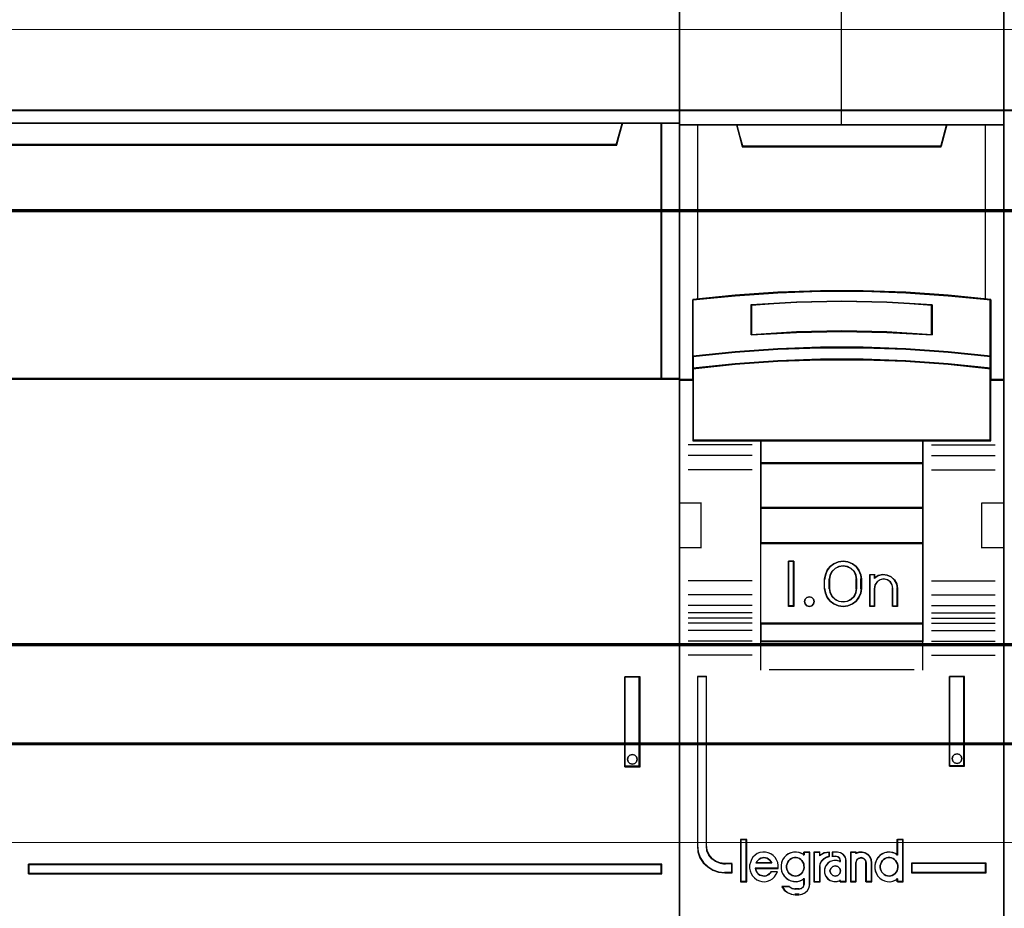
# Model space of a CAD drawing. Header units: millimetres. Extents: x -1290 to 1795, y -4192 to -1311.
# Tile 911 of 1056: x 1460.71 to 1471.6, y -2259.49 to -2249.66. Entities that reach past the tile are written whole.
import ezdxf

# ---------------------------------------------------------------- set-up
doc = ezdxf.new("R2010")
doc.units = ezdxf.units.MM
doc.layers.add('30', color=7, linetype='Continuous')
doc.layers.add('45', color=7, linetype='Continuous')
doc.layers.add('Aparatura', color=7, linetype='Continuous', lineweight=13)

# ---------------------------------------------------------------- blocks, each defined once
blk = doc.blocks.new('*U282')
at = {"layer": '45', "color": 7}
for points in [[(243.60467, -383.552872), (171.583852, -383.552872), (171.583852, -465.581435), (243.60467, -465.581435), (243.60467, -383.552872)], [(240.109027, -403.501425), (175.08083, -403.501425), (174.757861, -402.315699), (171.583852, -402.315699), (171.583852, -416.489263), (172.330023, -416.489263), (172.330023, -415.860553), (172.330023, -415.187722), (172.330023, -412.044169), (174.685471, -411.807024), (177.04092, -411.641573), (179.401937, -411.558848), (181.768522, -411.558848), (184.129539, -411.641573), (186.484987, -411.807024), (188.840436, -412.044169), (188.840436, -415.187722), (188.840436, -415.860553), (188.840436, -416.489263), (189.586606, -416.489263), (242.609255, -416.489263), (242.609255, -402.315699), (240.431996, -402.315699), (240.109027, -403.501425)], [(175.079279, -403.542015), (240.111034, -403.542015), (240.434021, -402.315699), (174.756292, -402.315699), (175.079279, -403.542015)], [(242.564497, -402.315699), (242.564497, -416.489263), (243.60467, -416.489263), (243.60467, -402.315699), (242.564497, -402.315699)], [(240.566505, -437.923773), (241.407953, -437.923773), (241.407953, -432.943095), (240.566505, -432.943095), (240.566505, -437.923773)], [(240.74797, -437.379142), (240.839095, -437.277398), (240.984895, -437.241488), (241.118546, -437.277398), (241.215746, -437.379142), (241.252196, -437.510811), (241.215746, -437.648465), (241.118546, -437.738239), (240.984895, -437.780134), (240.839095, -437.738239), (240.74797, -437.648465), (240.71152, -437.510811), (240.74797, -437.379142)], [(207.572778, -443.322798), (207.572778, -443.856058), (242.609255, -443.856058), (242.609255, -443.322798), (207.572778, -443.322798)]]:
    blk.add_lwpolyline(points, close=True, dxfattribs=at)
at = {"layer": '45', "color": 139}
for points in [[(243.60467, -383.552872), (171.583852, -383.552872), (171.583852, -465.581435), (243.60467, -465.581435), (243.60467, -383.552872)], [(241.252196, -437.510811), (241.215746, -437.379142), (241.118546, -437.277398), (240.984895, -437.241488), (240.839095, -437.277398), (240.74797, -437.379142), (240.71152, -437.510811), (240.74797, -437.648465), (240.839095, -437.738239), (240.984895, -437.780134), (241.118546, -437.738239), (241.215746, -437.648465), (241.252196, -437.510811)]]:
    blk.add_lwpolyline(points, close=True, dxfattribs=at)
at = {"layer": '45', "color": 59}
for points in [[(243.584977, -383.574418), (171.605336, -383.574418), (171.605336, -465.55989), (243.584977, -465.55989), (243.584977, -383.574418)], [(175.079279, -403.542015), (240.111034, -403.542015), (240.434021, -402.315699), (174.756292, -402.315699), (175.079279, -403.542015)], [(242.585981, -402.337245), (242.585981, -416.467718), (243.584977, -416.467718), (243.584977, -402.337245), (242.585981, -402.337245)], [(240.566505, -437.923773), (241.407953, -437.923773), (241.407953, -432.943095), (240.566505, -432.943095), (240.566505, -437.923773)], [(240.74797, -437.379142), (240.839095, -437.277398), (240.984895, -437.241488), (241.118546, -437.277398), (241.215746, -437.379142), (241.252196, -437.510811), (241.215746, -437.648465), (241.118546, -437.738239), (240.984895, -437.780134), (240.839095, -437.738239), (240.74797, -437.648465), (240.71152, -437.510811), (240.74797, -437.379142)]]:
    blk.add_lwpolyline(points, close=True, dxfattribs=at)
at = {"layer": '45', "color": 139}
for points in [[(171.583852, -402.315699), (243.60467, -402.315699)], [(240.434021, -402.315699), (240.067007, -403.542015)], [(242.564497, -416.489263), (242.564497, -402.315699)], [(175.080339, -403.498924), (240.109974, -403.498924)], [(243.60467, -416.444376), (188.829963, -416.444376)], [(240.566505, -437.923773), (240.566505, -432.943095)], [(240.566505, -432.943095), (241.407953, -432.943095)], [(241.363195, -437.923773), (241.363195, -432.943095)], [(240.566505, -437.880681), (241.407953, -437.880681)], [(207.572778, -443.856058), (207.572778, -443.322798)], [(207.572778, -443.322798), (242.609255, -443.322798)], [(207.572778, -443.81117), (242.609255, -443.81117)], [(242.564497, -443.856058), (242.564497, -443.322798)]]:
    blk.add_lwpolyline(points, dxfattribs=at)
at = {"layer": '45', "color": 140}
for points in [[(240.109027, -403.501425), (175.08083, -403.501425), (174.757861, -402.315699), (171.583852, -402.315699), (171.583852, -416.489263), (172.330023, -416.489263), (172.330023, -415.860553), (172.330023, -415.187722), (172.330023, -412.044169), (174.685471, -411.807024), (177.04092, -411.641573), (179.401937, -411.558848), (181.768522, -411.558848), (184.129539, -411.641573), (186.484987, -411.807024), (188.840436, -412.044169), (188.840436, -415.187722), (188.840436, -415.860553), (188.840436, -416.489263), (189.586606, -416.489263), (242.609255, -416.489263), (242.609255, -402.315699), (240.431996, -402.315699), (240.109027, -403.501425)], [(240.089056, -403.519366), (175.100198, -403.519366), (174.777424, -402.337245), (171.605336, -402.337245), (171.605336, -416.467718), (172.351055, -416.467718), (172.351055, -415.840918), (172.351055, -415.170133), (172.351055, -412.036137), (174.705079, -411.799713), (177.059102, -411.634766), (179.418691, -411.552292), (181.783844, -411.552292), (184.143433, -411.634766), (186.497456, -411.799713), (188.85148, -412.036137), (188.85148, -415.170133), (188.85148, -415.840918), (188.85148, -416.467718), (189.597199, -416.467718), (242.587771, -416.467718), (242.587771, -402.337245), (240.41183, -402.337245), (240.089056, -403.519366)], [(175.100551, -403.52047), (240.089762, -403.52047), (240.412538, -402.337245), (174.777775, -402.337245), (175.100551, -403.52047)], [(242.564497, -402.315699), (242.564497, -416.489263), (243.60467, -416.489263), (243.60467, -402.315699), (242.564497, -402.315699)]]:
    blk.add_lwpolyline(points, close=True, dxfattribs=at)
at = {"layer": '45', "color": 1}
for points in [[(207.572778, -443.322798), (207.572778, -443.856058), (242.609255, -443.856058), (242.609255, -443.322798), (207.572778, -443.322798)], [(207.594261, -443.342549), (207.594261, -443.834512), (242.587771, -443.834512), (242.587771, -443.342549), (207.594261, -443.342549)]]:
    blk.add_lwpolyline(points, close=True, dxfattribs=at)
blk = doc.blocks.new('*U283')
at = {"layer": '45', "color": 7}
for points in [[(261.547214, -383.712671), (243.574235, -383.712671), (243.574235, -465.443183), (261.547214, -465.443183), (261.547214, -383.712671)], [(251.381804, -411.611567), (253.739645, -411.611567), (256.097486, -411.699438), (258.449767, -411.864197), (260.802047, -412.094859), (260.802047, -415.230763), (260.802047, -415.900781), (260.802047, -416.532355), (261.547214, -416.532355), (261.547214, -402.418041), (260.546244, -402.418041), (258.371913, -402.418041), (258.05494, -403.598811), (247.066509, -403.598811), (246.749535, -402.418041), (244.575205, -402.418041), (243.574235, -402.418041), (243.574235, -416.532355), (244.319402, -416.532355), (244.319402, -415.900781), (244.319402, -415.230763), (244.319402, -412.094859), (246.66056, -411.864197), (249.023963, -411.699438), (251.381804, -411.611567)], [(247.060419, -403.633585), (258.06103, -403.633585), (258.378355, -402.418041), (252.555157, -402.418041), (246.743094, -402.418041), (247.060419, -403.633585)], [(256.098935, -414.830267), (258.451584, -414.990741), (260.804233, -415.234219), (260.804233, -412.074543), (258.451584, -411.842132), (256.098935, -411.676125), (253.740725, -411.587587), (251.382514, -411.587587), (249.024304, -411.676125), (246.660531, -411.842132), (244.319006, -412.074543), (244.319006, -415.234219), (246.660531, -414.990741), (249.024304, -414.830267), (251.382514, -414.747263), (253.740725, -414.747263), (256.098935, -414.830267)], [(257.563762, -412.363021), (257.563762, -414.034834), (255.062691, -413.895051), (252.556049, -413.85032), (250.060549, -413.895051), (247.559478, -414.034834), (247.559478, -412.363021), (250.060549, -412.217646), (252.556049, -412.172916), (255.062691, -412.217646), (257.563762, -412.363021)], [(255.062691, -413.895051), (257.563762, -414.034834), (257.563762, -412.363021), (255.062691, -412.217646), (252.556049, -412.172916), (250.060549, -412.217646), (247.559478, -412.363021), (247.559478, -414.034834), (250.060549, -413.895051), (252.556049, -413.85032), (255.062691, -413.895051)], [(258.451584, -414.96257), (256.098935, -414.798429), (253.740725, -414.713528), (251.382514, -414.713528), (249.024304, -414.798429), (246.660531, -414.96257), (244.319006, -415.211613), (244.319006, -415.90214), (246.660531, -415.653097), (249.024304, -415.488956), (251.382514, -415.404055), (253.740725, -415.404055), (256.098935, -415.488956), (258.451584, -415.653097), (260.804233, -415.90214), (260.804233, -415.211613), (258.451584, -414.96257)], [(256.098935, -415.466085), (253.740725, -415.383244), (251.382514, -415.383244), (249.024304, -415.466085), (246.660531, -415.626244), (244.319006, -415.869243), (244.319006, -416.504355), (244.319006, -419.8953), (248.067671, -419.8953), (257.055568, -419.8953), (260.804233, -419.8953), (260.804233, -416.504355), (260.804233, -415.869243), (258.451584, -415.626244), (256.098935, -415.466085)], [(248.058976, -421.150344), (257.064263, -421.150344), (257.064263, -419.857595), (248.058976, -419.857595), (248.058976, -421.150344)], [(257.064263, -421.110844), (248.058976, -421.110844), (248.058976, -423.613751), (257.064263, -423.613751), (257.064263, -421.110844)], [(257.064263, -423.576046), (248.058976, -423.576046), (248.058976, -425.579808), (257.064263, -425.579808), (257.064263, -423.576046)], [(248.058976, -430.011067), (257.064263, -430.011067), (257.064263, -425.542103), (248.058976, -425.542103), (248.058976, -430.011067)], [(249.917323, -426.556552), (249.917323, -429.059459), (249.623712, -429.059459), (249.623712, -426.556552), (249.917323, -426.556552)], [(253.617683, -427.301862), (253.657293, -427.552153), (253.657293, -428.063858), (253.617683, -428.314149), (253.51017, -428.558878), (253.357388, -428.770234), (253.14802, -428.920409), (252.899042, -429.020525), (252.638747, -429.059459), (252.372793, -429.020525), (252.123816, -428.920409), (251.920106, -428.770234), (251.761666, -428.558878), (251.654153, -428.314149), (251.614543, -428.063858), (251.614543, -427.552153), (251.654153, -427.301862), (251.761666, -427.057134), (251.920106, -426.845777), (252.123816, -426.695603), (252.372793, -426.595486), (252.638747, -426.556552), (252.899042, -426.595486), (253.14802, -426.695603), (253.357388, -426.845777), (253.51017, -427.057134), (253.617683, -427.301862)], [(253.401278, -428.063955), (253.401278, -427.550456), (253.361445, -427.327196), (253.259017, -427.115098), (253.082615, -426.947653), (252.87207, -426.841604), (252.638763, -426.802534), (252.399766, -426.841604), (252.189221, -426.947653), (252.012818, -427.115098), (251.910391, -427.327196), (251.870558, -427.550456), (251.870558, -428.063955), (251.910391, -428.287215), (252.012818, -428.499313), (252.189221, -428.666758), (252.399766, -428.772807), (252.638763, -428.806296), (252.87207, -428.772807), (253.082615, -428.666758), (253.259017, -428.499313), (253.361445, -428.287215), (253.401278, -428.063955)], [(254.578327, -427.350527), (254.828705, -427.294497), (255.067702, -427.316909), (255.301009, -427.417764), (255.483102, -427.591459), (255.608291, -427.809978), (255.648124, -428.056512), (255.648124, -429.059459), (255.386365, -429.059459), (255.386365, -428.056512), (255.346532, -427.854802), (255.244105, -427.692314), (255.079083, -427.580253), (254.874228, -427.541031), (254.680754, -427.580253), (254.521423, -427.692314), (254.401924, -427.854802), (254.367782, -428.056512), (254.367782, -429.059459), (254.117404, -429.059459), (254.117404, -427.294497), (254.367782, -427.294497), (254.367782, -427.485001), (254.578327, -427.350527)], [(251.002135, -428.657909), (251.038061, -428.787822), (251.002135, -428.917736), (250.906334, -429.018123), (250.774606, -429.059459), (250.630903, -429.018123), (250.541089, -428.917736), (250.499176, -428.787822), (250.541089, -428.657909), (250.630903, -428.557521), (250.774606, -428.527996), (250.906334, -428.557521), (251.002135, -428.657909)], [(257.064263, -429.973362), (248.058976, -429.973362), (248.058976, -430.996788), (257.064263, -430.996788), (257.064263, -429.973362)], [(246.49782, -443.793216), (246.49782, -443.30396), (246.095921, -443.30396), (245.824214, -443.265479), (245.586471, -443.161031), (245.37703, -443.012605), (245.212874, -442.809207), (245.105324, -442.567327), (245.077021, -442.303459), (245.077021, -432.92514), (244.573231, -432.92514), (244.573231, -442.303459), (244.607194, -442.638792), (244.714745, -442.957633), (244.895883, -443.237993), (245.144947, -443.468877), (245.433636, -443.64479), (245.750627, -443.754735), (246.095921, -443.793216), (246.49782, -443.793216)], [(258.518, -432.92514), (258.518, -437.887863), (259.355868, -437.887863), (259.355868, -432.92514), (258.518, -432.92514)], [(259.169634, -437.339083), (259.205481, -437.468996), (259.169634, -437.61072), (259.074044, -437.699297), (258.936632, -437.740633), (258.805195, -437.699297), (258.709604, -437.61072), (258.673757, -437.468996), (258.709604, -437.339083), (258.805195, -437.238695), (258.936632, -437.209169), (259.074044, -437.238695), (259.169634, -437.339083)], [(247.285559, -444.267224), (247.285559, -441.976184), (246.977625, -441.976184), (246.977625, -444.267224), (247.285559, -444.267224)], [(260.548218, -443.267138), (256.426911, -443.267138), (256.426911, -443.793216), (260.548218, -443.793216), (260.548218, -443.267138)]]:
    blk.add_lwpolyline(points, close=True, dxfattribs=at)
at = {"layer": '45', "color": 139}
for points in [[(261.547214, -383.712671), (243.574235, -383.712671), (243.574235, -465.443183), (261.547214, -465.443183), (261.547214, -383.712671)], [(256.091252, -415.48338), (253.738164, -415.401199), (251.385075, -415.401199), (249.031987, -415.48338), (246.673349, -415.642264), (244.336909, -415.88333), (244.336909, -416.513387), (244.336909, -419.877345), (248.077432, -419.877345), (257.045807, -419.877345), (260.78633, -419.877345), (260.78633, -416.513387), (260.78633, -415.88333), (258.438791, -415.642264), (256.091252, -415.48338)], [(251.038061, -428.787822), (251.002135, -428.657909), (250.906334, -428.557521), (250.774606, -428.527996), (250.630903, -428.557521), (250.541089, -428.657909), (250.499176, -428.787822), (250.541089, -428.917736), (250.630903, -429.018123), (250.774606, -429.059459), (250.906334, -429.018123), (251.002135, -428.917736), (251.038061, -428.787822)], [(259.205481, -437.468996), (259.169634, -437.339083), (259.074044, -437.238695), (258.936632, -437.209169), (258.805195, -437.238695), (258.709604, -437.339083), (258.673757, -437.468996), (258.709604, -437.61072), (258.805195, -437.699297), (258.936632, -437.740633), (259.074044, -437.699297), (259.169634, -437.61072), (259.205481, -437.468996)], [(249.992112, -443.978151), (250.090302, -443.966783), (250.17694, -443.938362), (250.257803, -443.89289), (250.327114, -443.836049), (250.390649, -443.756473), (250.43108, -443.68258), (250.45996, -443.585951), (250.483063, -443.489322), (250.471511, -443.392693), (250.454184, -443.296064), (250.413752, -443.210804), (250.361769, -443.119859), (250.292458, -443.057334), (250.217372, -443.006178), (250.130733, -442.966389), (250.038319, -442.949337), (249.95168, -442.949337), (249.85349, -442.966389), (249.778403, -443.006178), (249.697541, -443.057334), (249.62823, -443.119859), (249.582023, -443.210804), (249.541592, -443.296064), (249.512712, -443.392693), (249.512712, -443.489322), (249.524264, -443.585951), (249.553143, -443.68258), (249.599351, -443.756473), (249.65711, -443.836049), (249.737972, -443.89289), (249.818835, -443.938362), (249.905473, -443.966783), (249.992112, -443.978151)], [(255.174585, -443.978151), (255.26725, -443.966783), (255.354124, -443.938362), (255.440997, -443.89289), (255.510496, -443.836049), (255.568412, -443.756473), (255.620536, -443.68258), (255.649493, -443.585951), (255.655285, -443.489322), (255.655285, -443.392693), (255.63791, -443.296064), (255.597369, -443.210804), (255.539454, -443.119859), (255.469955, -443.057334), (255.400456, -443.006178), (255.313583, -442.966389), (255.226709, -442.949337), (255.128253, -442.949337), (255.041379, -442.966389), (254.954506, -443.006178), (254.873424, -443.057334), (254.815508, -443.119859), (254.757593, -443.210804), (254.717052, -443.296064), (254.693886, -443.392693), (254.693886, -443.489322), (254.705469, -443.585951), (254.734426, -443.68258), (254.786551, -443.756473), (254.844466, -443.836049), (254.913965, -443.89289), (255.000838, -443.938362), (255.087712, -443.966783), (255.174585, -443.978151)], [(252.491797, -443.690873), (252.450236, -443.550165), (252.343366, -443.444635), (252.200871, -443.403595), (252.058376, -443.444635), (251.951506, -443.550165), (251.909945, -443.690873), (251.951506, -443.83158), (252.058376, -443.937111), (252.200871, -443.978151), (252.343366, -443.937111), (252.450236, -443.83158), (252.491797, -443.690873)]]:
    blk.add_lwpolyline(points, close=True, dxfattribs=at)
at = {"layer": '45', "color": 59}
for points in [[(261.529311, -383.730625), (243.593928, -383.730625), (243.593928, -465.425228), (261.529311, -465.425228), (261.529311, -383.730625)], [(251.385165, -411.606132), (253.738074, -411.606132), (256.090983, -411.693779), (258.438343, -411.858119), (260.785703, -412.088194), (260.785703, -415.216119), (260.785703, -415.884433), (260.785703, -416.5144), (261.529311, -416.5144), (261.529311, -402.435996), (260.530434, -402.435996), (258.360653, -402.435996), (258.044342, -403.613762), (247.078898, -403.613762), (246.762587, -402.435996), (244.592805, -402.435996), (243.593928, -402.435996), (243.593928, -416.5144), (244.337537, -416.5144), (244.337537, -415.884433), (244.337537, -415.216119), (244.337537, -412.088194), (246.673798, -411.858119), (249.032256, -411.693779), (251.385165, -411.606132)], [(247.060419, -403.633585), (258.06103, -403.633585), (258.378355, -402.418041), (252.555157, -402.418041), (246.743094, -402.418041), (247.060419, -403.633585)], [(256.098935, -414.830267), (258.451584, -414.990741), (260.804233, -415.234219), (260.804233, -412.074543), (258.451584, -411.842132), (256.098935, -411.676125), (253.740725, -411.587587), (251.382514, -411.587587), (249.024304, -411.676125), (246.660531, -411.842132), (244.319006, -412.074543), (244.319006, -415.234219), (246.660531, -414.990741), (249.024304, -414.830267), (251.382514, -414.747263), (253.740725, -414.747263), (256.098935, -414.830267)], [(257.563762, -412.363021), (257.563762, -414.034834), (255.062691, -413.895051), (252.556049, -413.85032), (250.060549, -413.895051), (247.559478, -414.034834), (247.559478, -412.363021), (250.060549, -412.217646), (252.556049, -412.172916), (255.062691, -412.217646), (257.563762, -412.363021)], [(255.062691, -413.895051), (257.563762, -414.034834), (257.563762, -412.363021), (255.062691, -412.217646), (252.556049, -412.172916), (250.060549, -412.217646), (247.559478, -412.363021), (247.559478, -414.034834), (250.060549, -413.895051), (252.556049, -413.85032), (255.062691, -413.895051)], [(255.052396, -413.879792), (257.544068, -414.01688), (257.544068, -412.37731), (255.052396, -412.234739), (252.555175, -412.19087), (250.069053, -412.234739), (247.577381, -412.37731), (247.577381, -414.01688), (250.069053, -413.879792), (252.555175, -413.835924), (255.052396, -413.879792)], [(258.451584, -414.96257), (256.098935, -414.798429), (253.740725, -414.713528), (251.382514, -414.713528), (249.024304, -414.798429), (246.660531, -414.96257), (244.319006, -415.211613), (244.319006, -415.90214), (246.660531, -415.653097), (249.024304, -415.488956), (251.382514, -415.404055), (253.740725, -415.404055), (256.098935, -415.488956), (258.451584, -415.653097), (260.804233, -415.90214), (260.804233, -415.211613), (258.451584, -414.96257)], [(258.438791, -414.974421), (256.091252, -414.815486), (253.738164, -414.733278), (251.385075, -414.733278), (249.031987, -414.815486), (246.673349, -414.974421), (244.336909, -415.215563), (244.336909, -415.884185), (246.673349, -415.643042), (249.031987, -415.484108), (251.385075, -415.4019), (253.738164, -415.4019), (256.091252, -415.484108), (258.438791, -415.643042), (260.78633, -415.884185), (260.78633, -415.215563), (258.438791, -414.974421)], [(256.098935, -415.466085), (253.740725, -415.383244), (251.382514, -415.383244), (249.024304, -415.466085), (246.660531, -415.626244), (244.319006, -415.869243), (244.319006, -416.504355), (244.319006, -419.8953), (248.067671, -419.8953), (257.055568, -419.8953), (260.804233, -419.8953), (260.804233, -416.504355), (260.804233, -415.869243), (258.451584, -415.626244), (256.098935, -415.466085)], [(248.058976, -421.150344), (257.064263, -421.150344), (257.064263, -419.857595), (248.058976, -419.857595), (248.058976, -421.150344)], [(248.076879, -421.130594), (257.04636, -421.130594), (257.04636, -419.87555), (248.076879, -419.87555), (248.076879, -421.130594)], [(257.064263, -421.110844), (248.058976, -421.110844), (248.058976, -423.613751), (257.064263, -423.613751), (257.064263, -421.110844)], [(257.04636, -421.130594), (248.076879, -421.130594), (248.076879, -423.595796), (257.04636, -423.595796), (257.04636, -421.130594)], [(257.064263, -423.576046), (248.058976, -423.576046), (248.058976, -425.579808), (257.064263, -425.579808), (257.064263, -423.576046)], [(257.04636, -423.594001), (248.076879, -423.594001), (248.076879, -425.561853), (257.04636, -425.561853), (257.04636, -423.594001)], [(248.058976, -430.011067), (257.064263, -430.011067), (257.064263, -425.542103), (248.058976, -425.542103), (248.058976, -430.011067)], [(249.917323, -426.556552), (249.917323, -429.059459), (249.623712, -429.059459), (249.623712, -426.556552), (249.917323, -426.556552)], [(253.617683, -427.301862), (253.657293, -427.552153), (253.657293, -428.063858), (253.617683, -428.314149), (253.51017, -428.558878), (253.357388, -428.770234), (253.14802, -428.920409), (252.899042, -429.020525), (252.638747, -429.059459), (252.372793, -429.020525), (252.123816, -428.920409), (251.920106, -428.770234), (251.761666, -428.558878), (251.654153, -428.314149), (251.614543, -428.063858), (251.614543, -427.552153), (251.654153, -427.301862), (251.761666, -427.057134), (251.920106, -426.845777), (252.123816, -426.695603), (252.372793, -426.595486), (252.638747, -426.556552), (252.899042, -426.595486), (253.14802, -426.695603), (253.357388, -426.845777), (253.51017, -427.057134), (253.617683, -427.301862)], [(253.401278, -428.063955), (253.401278, -427.550456), (253.361445, -427.327196), (253.259017, -427.115098), (253.082615, -426.947653), (252.87207, -426.841604), (252.638763, -426.802534), (252.399766, -426.841604), (252.189221, -426.947653), (252.012818, -427.115098), (251.910391, -427.327196), (251.870558, -427.550456), (251.870558, -428.063955), (251.910391, -428.287215), (252.012818, -428.499313), (252.189221, -428.666758), (252.399766, -428.772807), (252.638763, -428.806296), (252.87207, -428.772807), (253.082615, -428.666758), (253.259017, -428.499313), (253.361445, -428.287215), (253.401278, -428.063955)], [(253.383374, -428.059304), (253.383374, -427.555007), (253.344473, -427.335748), (253.244442, -427.127452), (253.072166, -426.963007), (252.866546, -426.858859), (252.638696, -426.820489), (252.40529, -426.858859), (252.19967, -426.963007), (252.027393, -427.127452), (251.927362, -427.335748), (251.888461, -427.555007), (251.888461, -428.059304), (251.927362, -428.278563), (252.027393, -428.486859), (252.19967, -428.651304), (252.40529, -428.755452), (252.638696, -428.788341), (252.866546, -428.755452), (253.072166, -428.651304), (253.244442, -428.486859), (253.344473, -428.278563), (253.383374, -428.059304)], [(254.578327, -427.350527), (254.828705, -427.294497), (255.067702, -427.316909), (255.301009, -427.417764), (255.483102, -427.591459), (255.608291, -427.809978), (255.648124, -428.056512), (255.648124, -429.059459), (255.386365, -429.059459), (255.386365, -428.056512), (255.346532, -427.854802), (255.244105, -427.692314), (255.079083, -427.580253), (254.874228, -427.541031), (254.680754, -427.580253), (254.521423, -427.692314), (254.401924, -427.854802), (254.367782, -428.056512), (254.367782, -429.059459), (254.117404, -429.059459), (254.117404, -427.294497), (254.367782, -427.294497), (254.367782, -427.485001), (254.578327, -427.350527)], [(251.002135, -428.657909), (251.038061, -428.787822), (251.002135, -428.917736), (250.906334, -429.018123), (250.774606, -429.059459), (250.630903, -429.018123), (250.541089, -428.917736), (250.499176, -428.787822), (250.541089, -428.657909), (250.630903, -428.557521), (250.774606, -428.527996), (250.906334, -428.557521), (251.002135, -428.657909)], [(257.064263, -429.973362), (248.058976, -429.973362), (248.058976, -430.996788), (257.064263, -430.996788), (257.064263, -429.973362)], [(257.04636, -429.991316), (248.076879, -429.991316), (248.076879, -430.978834), (257.04636, -430.978834), (257.04636, -429.991316)], [(258.518, -432.92514), (258.518, -437.887863), (259.355868, -437.887863), (259.355868, -432.92514), (258.518, -432.92514)], [(259.169634, -437.339083), (259.205481, -437.468996), (259.169634, -437.61072), (259.074044, -437.699297), (258.936632, -437.740633), (258.805195, -437.699297), (258.709604, -437.61072), (258.673757, -437.468996), (258.709604, -437.339083), (258.805195, -437.238695), (258.936632, -437.209169), (259.074044, -437.238695), (259.169634, -437.339083)], [(247.303463, -444.285179), (247.303463, -441.958229), (246.959722, -441.958229), (246.959722, -444.285179), (247.303463, -444.285179)], [(254.389532, -443.388913), (254.389532, -443.550353), (254.41797, -443.700658), (254.474847, -443.839829), (254.560161, -443.973434), (254.668227, -444.084772), (254.793355, -444.179408), (254.924171, -444.240644), (255.072049, -444.274045), (255.225616, -444.285179), (255.379182, -444.257344), (255.521373, -444.201676), (255.646502, -444.118173), (255.646502, -444.285179), (255.96501, -444.285179), (255.96501, -441.958229), (255.646502, -441.958229), (255.646502, -442.815526), (255.521373, -442.732023), (255.379182, -442.681922), (255.225616, -442.654087), (255.072049, -442.665221), (254.924171, -442.693055), (254.793355, -442.759858), (254.668227, -442.843361), (254.560161, -442.954698), (254.474847, -443.088303), (254.41797, -443.238608), (254.389532, -443.388913)], [(247.464591, -443.528225), (247.493023, -443.679616), (247.549889, -443.831007), (247.6295, -443.959969), (247.731857, -444.077717), (247.85696, -444.173037), (248.004809, -444.240322), (248.146972, -444.273965), (248.300507, -444.285179), (248.454043, -444.257143), (248.601892, -444.201073), (248.732682, -444.116967), (248.840725, -444.010433), (248.937396, -443.875863), (249.005634, -443.735687), (248.658757, -443.735687), (248.601892, -443.808578), (248.533654, -443.875863), (248.454043, -443.926327), (248.380118, -443.954362), (248.294821, -443.971183), (248.203837, -443.959969), (248.118539, -443.943148), (248.033242, -443.915113), (247.95363, -443.859042), (247.896765, -443.791757), (247.8399, -443.713258), (247.811468, -443.629152), (247.783035, -443.545046), (249.04544, -443.545046), (249.04544, -443.382442), (249.017007, -443.219837), (248.954456, -443.07966), (248.869158, -442.945091), (248.766801, -442.832949), (248.630325, -442.737629), (248.493849, -442.681559), (248.340313, -442.642309), (248.186777, -442.642309), (248.033242, -442.670345), (247.891079, -442.726415), (247.765976, -442.821735), (247.646559, -442.928269), (247.561262, -443.062839), (247.504396, -443.21423), (247.464591, -443.36562), (247.464591, -443.528225)], [(249.286461, -443.076622), (249.229618, -443.226962), (249.201197, -443.377301), (249.201197, -443.538776), (249.229618, -443.689115), (249.286461, -443.828318), (249.377409, -443.961953), (249.479725, -444.073316), (249.604779, -444.167974), (249.75257, -444.229223), (249.894676, -444.262632), (250.048151, -444.273768), (250.195941, -444.245927), (250.338048, -444.190246), (250.47447, -444.106724), (250.47447, -444.424107), (250.43468, -444.56331), (250.326679, -444.657968), (250.195941, -444.696945), (249.991308, -444.696945), (249.809412, -444.657968), (249.644569, -444.56331), (249.252355, -444.56331), (249.383093, -444.747058), (249.559305, -444.886261), (249.769622, -444.980919), (249.991308, -445.008759), (250.195941, -445.008759), (250.377837, -444.980919), (250.536996, -444.897397), (250.673418, -444.774898), (250.758682, -444.602287), (250.792788, -444.424107), (250.792788, -442.642309), (250.47447, -442.642309), (250.47447, -442.803785), (250.338048, -442.720263), (250.195941, -442.67015), (250.048151, -442.642309), (249.894676, -442.653445), (249.75257, -442.681286), (249.604779, -442.748103), (249.479725, -442.831625), (249.377409, -442.942988), (249.286461, -443.076622)], [(251.016577, -442.642309), (251.016577, -444.285179), (251.341574, -444.285179), (251.341574, -443.46094), (251.370591, -443.298336), (251.446037, -443.135731), (251.56791, -443.012375), (251.712998, -442.928269), (251.8813, -442.877806), (251.8813, -442.642309), (251.596928, -442.681559), (251.341574, -442.816128), (251.341574, -442.642309), (251.016577, -442.642309)], [(251.03448, -442.660264), (251.03448, -444.267224), (251.346019, -444.267224), (251.346019, -443.461002), (251.373835, -443.301951), (251.446157, -443.1429), (251.562984, -443.022241), (251.702064, -442.939974), (251.863396, -442.890613), (251.863396, -442.660264), (251.5908, -442.698656), (251.346019, -442.830284), (251.346019, -442.660264), (251.03448, -442.660264)], [(251.666496, -443.432905), (251.609172, -443.601117), (251.609172, -443.791757), (251.666496, -443.959969), (251.781145, -444.116967), (251.924457, -444.217894), (252.113628, -444.273965), (252.297066, -444.273965), (252.480505, -444.217894), (252.480505, -444.285179), (252.801522, -444.285179), (252.801522, -443.107695), (252.761395, -442.928269), (252.652478, -442.776879), (252.497702, -442.681559), (252.314263, -442.642309), (252.050571, -442.642309), (252.050571, -442.877806), (252.239742, -442.877806), (252.354391, -442.905841), (252.440377, -442.995554), (252.480505, -443.107695), (252.480505, -443.17498), (252.297066, -443.11891), (252.113628, -443.11891), (251.924457, -443.17498), (251.781145, -443.281514), (251.666496, -443.432905)], [(253.036053, -442.642309), (253.036053, -444.285179), (253.345606, -444.285179), (253.345606, -443.231051), (253.385733, -443.090874), (253.488917, -442.995554), (253.626496, -442.956305), (253.77554, -442.995554), (253.867259, -443.090874), (253.907386, -443.231051), (253.907386, -444.285179), (254.228403, -444.285179), (254.228403, -443.231051), (254.199741, -443.062839), (254.130952, -442.900234), (254.016303, -442.776879), (253.861526, -442.692773), (253.695285, -442.642309), (253.511847, -442.653523), (253.345606, -442.709594), (253.345606, -442.642309), (253.036053, -442.642309)], [(253.053956, -442.660264), (253.053956, -444.267224), (253.354213, -444.267224), (253.354213, -443.236137), (253.393135, -443.099024), (253.493221, -443.005788), (253.626668, -442.967396), (253.771236, -443.005788), (253.860201, -443.099024), (253.899123, -443.236137), (253.899123, -444.267224), (254.2105, -444.267224), (254.2105, -443.236137), (254.182699, -443.071602), (254.115975, -442.912551), (254.004769, -442.791892), (253.854641, -442.709625), (253.693392, -442.660264), (253.515462, -442.671233), (253.354213, -442.726078), (253.354213, -442.660264), (253.053956, -442.660264)], [(248.639062, -443.162377), (248.685586, -443.256365), (247.819073, -443.256365), (247.871413, -443.162377), (247.929568, -443.087187), (247.999355, -443.03706), (248.086587, -442.980667), (248.168005, -442.961869), (248.255238, -442.949337), (248.34247, -442.961869), (248.429703, -442.980667), (248.511121, -443.03706), (248.580907, -443.087187), (248.639062, -443.162377)], [(248.685586, -443.256365), (247.819073, -443.256365), (247.871413, -443.162377), (247.929568, -443.087187), (247.999355, -443.03706), (248.086587, -442.980667), (248.168005, -442.961869), (248.255238, -442.949337), (248.34247, -442.961869), (248.429703, -442.980667), (248.511121, -443.03706), (248.580907, -443.087187), (248.639062, -443.162377), (248.685586, -443.256365)], [(250.390649, -443.756473), (250.327114, -443.836049), (250.257803, -443.89289), (250.17694, -443.938362), (250.090302, -443.966783), (249.992112, -443.978151), (249.905473, -443.966783), (249.818835, -443.938362), (249.737972, -443.89289), (249.65711, -443.836049), (249.599351, -443.756473), (249.553143, -443.68258), (249.524264, -443.585951), (249.512712, -443.489322), (249.512712, -443.392693), (249.541592, -443.296064), (249.582023, -443.210804), (249.62823, -443.119859), (249.697541, -443.057334), (249.778403, -443.006178), (249.85349, -442.966389), (249.95168, -442.949337), (250.038319, -442.949337), (250.130733, -442.966389), (250.217372, -443.006178), (250.292458, -443.057334), (250.361769, -443.119859), (250.413752, -443.210804), (250.454184, -443.296064), (250.471511, -443.392693), (250.483063, -443.489322), (250.45996, -443.585951), (250.43108, -443.68258), (250.390649, -443.756473)], [(249.582023, -443.210804), (249.62823, -443.119859), (249.697541, -443.057334), (249.778403, -443.006178), (249.85349, -442.966389), (249.95168, -442.949337), (250.038319, -442.949337), (250.130733, -442.966389), (250.217372, -443.006178), (250.292458, -443.057334), (250.361769, -443.119859), (250.413752, -443.210804), (250.454184, -443.296064), (250.471511, -443.392693), (250.483063, -443.489322), (250.45996, -443.585951), (250.43108, -443.68258), (250.390649, -443.756473), (250.327114, -443.836049), (250.257803, -443.89289), (250.17694, -443.938362), (250.090302, -443.966783), (249.992112, -443.978151), (249.905473, -443.966783), (249.818835, -443.938362), (249.737972, -443.89289), (249.65711, -443.836049), (249.599351, -443.756473), (249.553143, -443.68258), (249.524264, -443.585951), (249.512712, -443.489322), (249.512712, -443.392693), (249.541592, -443.296064), (249.582023, -443.210804)], [(255.313583, -442.966389), (255.400456, -443.006178), (255.469955, -443.057334), (255.539454, -443.119859), (255.597369, -443.210804), (255.63791, -443.296064), (255.655285, -443.392693), (255.655285, -443.489322), (255.649493, -443.585951), (255.620536, -443.68258), (255.568412, -443.756473), (255.510496, -443.836049), (255.440997, -443.89289), (255.354124, -443.938362), (255.26725, -443.966783), (255.174585, -443.978151), (255.087712, -443.966783), (255.000838, -443.938362), (254.913965, -443.89289), (254.844466, -443.836049), (254.786551, -443.756473), (254.734426, -443.68258), (254.705469, -443.585951), (254.693886, -443.489322), (254.693886, -443.392693), (254.717052, -443.296064), (254.757593, -443.210804), (254.815508, -443.119859), (254.873424, -443.057334), (254.954506, -443.006178), (255.041379, -442.966389), (255.128253, -442.949337), (255.226709, -442.949337), (255.313583, -442.966389)], [(254.717052, -443.296064), (254.757593, -443.210804), (254.815508, -443.119859), (254.873424, -443.057334), (254.954506, -443.006178), (255.041379, -442.966389), (255.128253, -442.949337), (255.226709, -442.949337), (255.313583, -442.966389), (255.400456, -443.006178), (255.469955, -443.057334), (255.539454, -443.119859), (255.597369, -443.210804), (255.63791, -443.296064), (255.655285, -443.392693), (255.655285, -443.489322), (255.649493, -443.585951), (255.620536, -443.68258), (255.568412, -443.756473), (255.510496, -443.836049), (255.440997, -443.89289), (255.354124, -443.938362), (255.26725, -443.966783), (255.174585, -443.978151), (255.087712, -443.966783), (255.000838, -443.938362), (254.913965, -443.89289), (254.844466, -443.836049), (254.786551, -443.756473), (254.734426, -443.68258), (254.705469, -443.585951), (254.693886, -443.489322), (254.693886, -443.392693), (254.717052, -443.296064)], [(260.530315, -443.285093), (256.444814, -443.285093), (256.444814, -443.773465), (260.530315, -443.773465), (260.530315, -443.285093)], [(252.450236, -443.550165), (252.491797, -443.690873), (252.450236, -443.83158), (252.343366, -443.937111), (252.200871, -443.978151), (252.058376, -443.937111), (251.951506, -443.83158), (251.909945, -443.690873), (251.951506, -443.550165), (252.058376, -443.444635), (252.200871, -443.403595), (252.343366, -443.444635), (252.450236, -443.550165)], [(251.909945, -443.690873), (251.951506, -443.550165), (252.058376, -443.444635), (252.200871, -443.403595), (252.343366, -443.444635), (252.450236, -443.550165), (252.491797, -443.690873), (252.450236, -443.83158), (252.343366, -443.937111), (252.200871, -443.978151), (252.058376, -443.937111), (251.951506, -443.83158), (251.909945, -443.690873)]]:
    blk.add_lwpolyline(points, close=True, dxfattribs=at)
at = {"layer": '45', "color": 139}
for points in [[(252.536555, -395.232507), (252.536555, -402.455747)], [(243.574235, -402.418041), (261.547214, -402.418041)], [(246.743094, -402.418041), (247.097576, -403.633585)], [(258.378355, -402.418041), (258.023873, -403.633585)], [(247.05998, -403.59588), (258.06326, -403.59588)], [(260.804233, -412.106483), (258.451584, -411.858828), (256.098935, -411.681932), (253.740725, -411.587587), (251.382514, -411.587587), (249.024304, -411.681932), (246.660531, -411.858828), (244.319006, -412.106483)], [(244.319006, -412.068777), (244.319006, -419.8953)], [(257.563762, -412.397351), (255.062691, -412.225724), (252.556049, -412.172916), (250.060549, -412.225724), (247.559478, -412.397351)], [(260.764846, -419.8953), (260.764846, -412.068777)], [(247.559478, -414.034834), (247.559478, -412.359646)], [(257.524375, -414.034834), (257.524375, -412.359646)], [(257.563762, -414.034834), (255.062691, -413.868888), (252.556049, -413.815785), (250.060549, -413.868888), (247.559478, -414.034834)], [(260.804233, -415.234219), (258.451584, -414.973873), (256.098935, -414.802282), (253.740725, -414.713528), (251.382514, -414.713528), (249.024304, -414.802282), (246.660531, -414.973873), (244.319006, -415.234219)], [(260.804233, -415.90214), (258.451584, -415.642692), (256.098935, -415.471692), (253.740725, -415.383244), (251.382514, -415.383244), (249.024304, -415.471692), (246.660531, -415.642692), (244.319006, -415.90214)], [(244.356603, -416.49465), (243.574235, -416.49465)], [(261.547214, -416.49465), (260.764846, -416.49465)], [(260.804233, -419.857595), (244.319006, -419.857595)], [(248.058976, -419.857595), (248.058976, -430.996788)], [(248.058976, -419.857595), (257.064263, -419.857595)], [(257.024877, -419.857595), (257.024877, -430.996788)], [(247.597074, -420.119736), (244.073733, -420.119736)], [(257.524375, -420.119736), (261.047716, -420.119736)], [(247.597074, -420.706859), (244.073733, -420.706859)], [(257.524375, -420.706859), (261.047716, -420.706859)], [(247.597074, -421.489691), (244.073733, -421.489691)], [(248.058976, -421.110844), (257.064263, -421.110844)], [(257.524375, -421.489691), (261.047716, -421.489691)], [(243.574235, -423.330064), (244.805972, -423.330064)], [(244.768376, -423.330064), (244.768376, -425.832971)], [(248.058976, -423.576046), (257.064263, -423.576046)], [(260.315477, -425.832971), (260.315477, -423.330064)], [(260.315477, -423.330064), (261.547214, -423.330064)], [(243.574235, -425.795266), (244.805972, -425.795266)], [(248.058976, -425.542103), (257.064263, -425.542103)], [(260.315477, -425.795266), (261.547214, -425.795266)], [(249.917323, -426.556552), (249.623712, -426.556552)], [(249.623712, -426.556552), (249.623712, -429.059459)], [(249.877936, -426.556552), (249.877936, -429.059459)], [(253.657293, -427.574593), (253.617683, -427.318661), (253.51017, -427.068416), (253.357388, -426.852296), (253.14802, -426.698737), (252.899042, -426.596364), (252.638747, -426.556552), (252.372793, -426.596364), (252.123816, -426.698737), (251.920106, -426.852296), (251.761666, -427.068416), (251.654153, -427.318661), (251.614543, -427.574593)], [(253.401278, -427.574593), (253.361445, -427.344127), (253.259017, -427.125185), (253.082615, -426.952336), (252.87207, -426.842865), (252.638763, -426.802534), (252.399766, -426.842865), (252.189221, -426.952336), (252.012818, -427.125185), (251.910391, -427.344127), (251.870558, -427.574593)], [(254.117404, -427.294497), (254.400274, -427.294497)], [(254.117404, -427.294497), (254.117404, -429.059459)], [(254.362677, -427.294497), (254.362677, -427.518933)], [(255.648124, -428.079124), (255.608132, -427.825274), (255.482444, -427.600271), (255.299625, -427.421422), (255.065388, -427.317574), (254.825438, -427.294497), (254.574062, -427.35219), (254.362677, -427.490654)], [(247.597074, -427.630253), (244.073733, -427.630253)], [(251.614543, -428.079124), (251.614543, -427.536887)], [(251.614543, -428.039623), (251.654153, -428.296007), (251.761666, -428.546693), (251.920106, -428.763194), (252.123816, -428.917024), (252.372793, -429.019577), (252.638747, -429.059459), (252.899042, -429.019577), (253.14802, -428.917024), (253.357388, -428.763194), (253.51017, -428.546693), (253.617683, -428.296007), (253.657293, -428.039623)], [(251.870558, -428.079124), (251.870558, -427.536887)], [(251.870558, -428.039623), (251.910391, -428.270202), (252.012818, -428.489251), (252.189221, -428.662184), (252.399766, -428.771709), (252.638763, -428.806296), (252.87207, -428.771709), (253.082615, -428.662184), (253.259017, -428.489251), (253.361445, -428.270202), (253.401278, -428.039623)], [(253.363681, -428.079124), (253.363681, -427.536887)], [(253.617906, -428.079124), (253.617906, -427.536887)], [(255.393899, -428.079124), (255.353572, -427.866945), (255.249874, -427.696022), (255.082804, -427.578145), (254.875408, -427.536887), (254.679533, -427.578145), (254.518225, -427.696022), (254.397243, -427.866945), (254.362677, -428.079124)], [(254.362677, -428.039623), (254.362677, -429.059459)], [(255.354512, -428.039623), (255.354512, -429.059459)], [(255.610527, -428.039623), (255.610527, -429.059459)], [(257.524375, -427.630253), (261.047716, -427.630253)], [(247.597074, -428.418471), (244.073733, -428.418471)], [(257.524375, -428.418471), (261.047716, -428.418471)], [(247.597074, -429.003799), (244.073733, -429.003799)], [(249.917323, -429.019959), (249.623712, -429.019959)], [(254.117404, -429.019959), (254.400274, -429.019959)], [(255.354512, -429.019959), (255.648124, -429.019959)], [(257.524375, -429.003799), (261.047716, -429.003799)], [(247.597074, -429.404193), (244.073733, -429.404193)], [(257.524375, -429.404193), (261.047716, -429.404193)], [(247.597074, -429.700448), (244.073733, -429.700448)], [(247.597074, -429.984134), (244.073733, -429.984134)], [(248.058976, -429.973362), (257.064263, -429.973362)], [(257.524375, -429.700448), (261.047716, -429.700448)], [(257.524375, -429.984134), (261.047716, -429.984134)], [(247.597074, -430.384528), (244.073733, -430.384528)], [(257.524375, -430.384528), (261.047716, -430.384528)], [(247.597074, -430.975243), (244.073733, -430.975243)], [(248.058976, -430.959083), (257.064263, -430.959083)], [(248.058976, -430.959083), (248.058976, -432.580407)], [(257.024877, -430.959083), (257.024877, -432.580407)], [(257.524375, -430.975243), (261.047716, -430.975243)], [(247.597074, -431.75987), (244.073733, -431.75987)], [(257.524375, -431.75987), (261.047716, -431.75987)], [(244.573231, -432.92514), (244.573231, -442.308349)], [(244.573231, -432.92514), (245.106745, -432.92514)], [(245.067358, -432.92514), (245.067358, -442.308349)], [(248.551313, -432.542702), (256.570136, -432.542702)], [(258.518, -437.887863), (258.518, -432.92514)], [(258.518, -432.92514), (259.355868, -432.92514)], [(259.316481, -437.887863), (259.316481, -432.92514)], [(258.518, -437.850158), (259.355868, -437.850158)], [(246.959722, -441.958229), (246.959722, -444.285179)], [(246.959722, -441.958229), (247.303463, -441.958229)], [(247.264076, -441.958229), (247.264076, -444.285179)], [(255.615898, -441.958229), (255.615898, -442.839813)], [(255.615898, -441.958229), (255.96501, -441.958229)], [(255.927413, -441.958229), (255.927413, -444.285179)], [(244.573231, -442.270644), (244.607374, -442.613363), (244.715491, -442.939227), (244.897584, -443.225763), (245.147962, -443.461733), (245.438173, -443.64152), (245.756836, -443.753887), (246.103951, -443.793216)], [(245.067358, -442.270644), (245.096153, -442.5434), (245.205571, -442.793426), (245.372577, -443.003675), (245.585655, -443.157101), (245.827526, -443.265067), (246.103951, -443.304843)], [(249.04544, -443.545046), (249.04544, -443.382442), (249.017007, -443.219837), (248.954456, -443.07966), (248.869158, -442.945091), (248.766801, -442.832949), (248.630325, -442.737629), (248.493849, -442.681559), (248.340313, -442.642309), (248.186777, -442.642309), (248.033242, -442.670345), (247.891079, -442.726415), (247.765976, -442.821735), (247.646559, -442.928269), (247.561262, -443.062839), (247.504396, -443.21423), (247.464591, -443.36562), (247.464591, -443.528225), (247.493023, -443.679616), (247.549889, -443.831007), (247.6295, -443.959969), (247.731857, -444.077717), (247.85696, -444.173037), (248.004809, -444.240322), (248.146972, -444.273965), (248.300507, -444.285179), (248.454043, -444.257143), (248.601892, -444.201073), (248.732682, -444.116967), (248.840725, -444.010433), (248.937396, -443.875863), (249.005634, -443.735687)], [(250.483063, -442.804914), (250.34572, -442.720808), (250.202655, -442.670345), (250.053867, -442.642309), (249.899356, -442.653523), (249.756291, -442.681559), (249.607503, -442.748843), (249.481605, -442.832949), (249.378598, -442.945091), (249.287036, -443.07966), (249.22981, -443.231051), (249.201197, -443.382442), (249.201197, -443.545046), (249.22981, -443.696437), (249.287036, -443.836614), (249.378598, -443.971183), (249.481605, -444.083324), (249.607503, -444.178644), (249.756291, -444.240322), (249.899356, -444.273965), (250.053867, -444.285179), (250.202655, -444.257143), (250.34572, -444.201073), (250.483063, -444.116967)], [(250.443676, -442.642309), (250.443676, -442.839813)], [(250.443676, -442.642309), (250.792788, -442.642309)], [(250.755191, -442.642309), (250.755191, -444.432409)], [(251.016577, -442.642309), (251.016577, -444.285179)], [(251.016577, -442.642309), (251.365689, -442.642309)], [(251.8813, -442.642309), (251.588881, -442.689339), (251.326302, -442.850586)], [(251.326302, -442.642309), (251.326302, -442.850586)], [(251.841913, -442.642309), (251.841913, -442.909837)], [(252.037057, -442.642309), (252.037057, -442.909837)], [(252.330669, -442.642309), (252.037057, -442.642309)], [(252.801522, -443.134272), (252.759502, -442.9446), (252.645449, -442.784564), (252.483372, -442.6838), (252.291282, -442.642309)], [(253.036053, -442.642309), (253.036053, -444.285179)], [(253.036053, -442.642309), (253.374423, -442.642309)], [(254.228403, -443.256365), (254.199398, -443.080921), (254.129785, -442.911324), (254.013763, -442.782665), (253.857134, -442.694943), (253.688902, -442.642309), (253.503268, -442.654006), (253.335036, -442.712487)], [(253.335036, -442.642309), (253.335036, -442.746447)], [(255.655285, -442.804914), (255.529282, -442.720808), (255.386098, -442.670345), (255.231458, -442.642309), (255.076819, -442.653523), (254.927907, -442.681559), (254.796177, -442.748843), (254.670174, -442.832949), (254.561354, -442.945091), (254.475443, -443.07966), (254.418169, -443.231051), (254.389532, -443.382442), (254.389532, -443.545046), (254.418169, -443.696437), (254.475443, -443.836614), (254.561354, -443.971183), (254.670174, -444.083324), (254.796177, -444.178644), (254.927907, -444.240322), (255.076819, -444.273965), (255.231458, -444.285179), (255.386098, -444.257143), (255.529282, -444.201073), (255.655285, -444.116967)], [(246.066354, -443.267138), (246.49782, -443.267138)], [(246.460224, -443.267138), (246.460224, -443.793216)], [(246.460224, -443.267138), (246.460224, -443.793216)], [(248.685586, -443.256365), (248.639062, -443.162377), (248.580907, -443.087187), (248.511121, -443.03706), (248.429703, -442.980667), (248.34247, -442.961869), (248.255238, -442.949337), (248.168005, -442.961869), (248.086587, -442.980667), (247.999355, -443.03706), (247.929568, -443.087187), (247.871413, -443.162377), (247.819073, -443.256365)], [(247.819073, -443.216865), (248.685586, -443.216865)], [(251.8813, -442.872131), (251.708236, -442.924805), (251.559043, -443.012594), (251.433721, -443.141351), (251.35614, -443.311076), (251.326302, -443.480801)], [(252.491797, -443.163994), (252.305981, -443.10734), (252.120165, -443.10734), (251.928543, -443.163994), (251.783374, -443.271636), (251.667239, -443.424601), (251.609172, -443.594562), (251.609172, -443.787184), (251.667239, -443.957145), (251.783374, -444.115775), (251.928543, -444.217752), (252.120165, -444.274406), (252.305981, -444.274406), (252.491797, -444.217752)], [(252.037057, -442.872131), (252.259056, -442.872131)], [(252.491797, -443.134272), (252.446443, -443.006399), (252.349254, -442.9041), (252.219669, -442.872131)], [(252.45241, -443.096567), (252.45241, -443.200705)], [(252.763925, -443.096567), (252.763925, -444.285179)], [(253.916889, -443.256365), (253.875328, -443.099718), (253.780331, -442.993198), (253.625962, -442.949337), (253.483468, -442.993198), (253.376597, -443.099718), (253.335036, -443.256365)], [(253.335036, -443.216865), (253.335036, -444.285179)], [(253.879292, -443.216865), (253.879292, -444.285179)], [(254.189017, -443.216865), (254.189017, -444.285179)], [(256.426911, -443.267138), (260.548218, -443.267138)], [(256.426911, -443.267138), (256.426911, -443.793216)], [(260.510621, -443.793216), (260.510621, -443.267138)], [(246.066354, -443.753715), (246.49782, -443.753715)], [(247.774316, -443.523893), (249.04544, -443.523893)], [(247.774316, -443.523893), (247.803321, -443.613549), (247.832326, -443.703205), (247.890337, -443.786884), (247.948348, -443.858609), (248.029563, -443.91838), (248.11658, -443.948265), (248.203596, -443.966196), (248.296413, -443.978151), (248.38343, -443.960219), (248.458844, -443.930334), (248.540059, -443.87654), (248.609672, -443.804815), (248.667683, -443.727113)], [(248.630086, -443.710623), (249.006053, -443.710623)], [(251.016577, -444.285179), (251.365689, -444.285179), (251.365689, -443.4413)], [(256.426911, -443.753715), (260.548218, -443.753715)], [(246.959722, -444.247473), (247.303463, -444.247473)], [(250.171548, -445.008759), (250.360878, -444.979519), (250.526542, -444.891796), (250.66854, -444.763137), (250.757288, -444.581844), (250.792788, -444.394703)], [(250.171548, -444.701731), (250.317769, -444.65787), (250.438561, -444.55135), (250.483063, -444.394703)], [(250.443676, -444.082289), (250.443676, -444.432409)], [(252.45241, -444.181041), (252.45241, -444.285179)], [(252.45241, -444.247473), (252.801522, -444.247473)], [(253.036053, -444.247473), (253.374423, -444.247473)], [(253.879292, -444.247473), (254.228403, -444.247473)], [(255.615898, -444.082289), (255.615898, -444.285179)], [(255.615898, -444.247473), (255.96501, -444.247473)], [(249.251326, -444.532956), (249.385627, -444.729225), (249.566642, -444.877913), (249.782692, -444.979022), (250.01042, -445.008759)], [(249.251326, -444.532956), (249.67205, -444.532956)], [(249.634454, -444.532956), (249.813192, -444.652505), (250.01042, -444.701731)], [(249.972823, -444.664026), (250.210935, -444.664026)], [(250.210935, -444.971054), (249.972823, -444.971054)]]:
    blk.add_lwpolyline(points, dxfattribs=at)
at = {"layer": '45', "color": 140}
for points in [[(251.381804, -411.611567), (253.739645, -411.611567), (256.097486, -411.699438), (258.449767, -411.864197), (260.802047, -412.094859), (260.802047, -415.230763), (260.802047, -415.900781), (260.802047, -416.532355), (261.547214, -416.532355), (261.547214, -402.418041), (260.546244, -402.418041), (258.371913, -402.418041), (258.05494, -403.598811), (247.066509, -403.598811), (246.749535, -402.418041), (244.575205, -402.418041), (243.574235, -402.418041), (243.574235, -416.532355), (244.319402, -416.532355), (244.319402, -415.900781), (244.319402, -415.230763), (244.319402, -412.094859), (246.66056, -411.864197), (249.023963, -411.699438), (251.381804, -411.611567)], [(247.077346, -403.61563), (258.044103, -403.61563), (258.360452, -402.435996), (252.555174, -402.435996), (246.760997, -402.435996), (247.077346, -403.61563)]]:
    blk.add_lwpolyline(points, close=True, dxfattribs=at)
for points in [[(244.573231, -402.418041), (244.573231, -412.07955)], [(260.510621, -412.07955), (260.510621, -402.418041)]]:
    blk.add_lwpolyline(points, dxfattribs=at)
at = {"layer": '45', "color": 1}
for points in [[(246.49782, -443.793216), (246.49782, -443.30396), (246.095921, -443.30396), (245.824214, -443.265479), (245.586471, -443.161031), (245.37703, -443.012605), (245.212874, -442.809207), (245.105324, -442.567327), (245.077021, -442.303459), (245.077021, -432.92514), (244.573231, -432.92514), (244.573231, -442.303459), (244.607194, -442.638792), (244.714745, -442.957633), (244.895883, -443.237993), (245.144947, -443.468877), (245.433636, -443.64479), (245.750627, -443.754735), (246.095921, -443.793216), (246.49782, -443.793216)], [(246.479917, -443.773465), (246.479917, -443.285988), (246.085495, -443.285988), (245.818843, -443.247647), (245.585523, -443.143578), (245.379979, -442.995692), (245.218877, -442.793033), (245.113327, -442.552033), (245.085551, -442.289123), (245.085551, -432.944891), (244.591134, -432.944891), (244.591134, -442.289123), (244.624466, -442.623237), (244.730015, -442.940919), (244.907783, -443.22026), (245.152214, -443.450306), (245.435531, -443.625579), (245.746625, -443.735124), (246.085495, -443.773465), (246.479917, -443.773465)], [(260.548218, -443.267138), (256.426911, -443.267138), (256.426911, -443.793216), (260.548218, -443.793216), (260.548218, -443.267138)]]:
    blk.add_lwpolyline(points, close=True, dxfattribs=at)
blk = doc.blocks.new('*U295')
at = {"layer": '30', "color": 7}
for points in [[(117.158256, -556.941138), (548.842747, -556.941138), (117.158256, -556.941138)], [(548.842747, -556.941138), (117.158256, -556.941138), (117.158256, -559.506021), (117.158256, -560.983616), (117.158256, -562.544849), (548.842747, -562.544849), (548.842747, -560.983616), (548.842747, -559.506021), (548.842747, -556.941138)], [(117.158256, -562.458666), (548.842747, -562.458666), (117.158256, -562.458666)], [(548.842747, -562.458666), (117.158256, -562.458666), (117.158256, -563.973461), (117.158256, -585.042881), (117.158256, -586.557676), (548.842747, -586.557676), (548.842747, -585.042881), (548.842747, -563.973461), (548.842747, -562.458666)], [(117.158256, -586.471493), (548.842747, -586.471493), (117.158256, -586.471493)], [(548.842747, -586.471493), (117.158256, -586.471493), (117.158256, -587.948863), (117.158256, -589.509859), (117.158256, -592.046476), (548.842747, -592.046476), (548.842747, -589.509859), (548.842747, -587.948863), (548.842747, -586.471493)], [(548.79978, -586.514584), (117.201224, -586.514584), (117.201224, -587.969116), (117.201224, -589.50598), (117.201224, -592.003384), (548.79978, -592.003384), (548.79978, -589.50598), (548.79978, -587.969116), (548.79978, -586.514584)], [(117.158256, -591.960293), (548.842747, -591.960293), (117.158256, -591.960293)]]:
    blk.add_lwpolyline(points, close=True, dxfattribs=at)
at = {"layer": '30', "color": 59}
blk.add_lwpolyline([(548.79978, -556.98423), (117.201224, -556.98423), (117.201224, -559.509665), (117.201224, -560.964536), (117.201224, -562.501758), (548.79978, -562.501758), (548.79978, -560.964536), (548.79978, -559.509665), (548.79978, -556.98423)], close=True, dxfattribs=at)

msp = doc.modelspace()

# ---------------------------------------------------------------- linework, layer by layer
at = {"layer": 'Aparatura', "color": 7, "lineweight": 13}
for points in [[(1428.343, -2258.764), (1428.343, -2249.767), (1514.689, -2249.767), (1514.689, -2258.764)], [(1428.343, -2258.764), (1514.689, -2258.764)]]:
    msp.add_lwpolyline(points, dxfattribs=at)
msp.add_lwpolyline([(1514.689, -2258.764), (1428.343, -2258.764), (1428.343, -2249.767), (1514.689, -2249.767), (1514.689, -2258.764)], close=True, dxfattribs=at)

# ---------------------------------------------------------------- block references
at = {"layer": 'Aparatura', "color": 7, "lineweight": 13, "xscale": 0.2, "yscale": 0.2, "zscale": 0.2}
for name, p in [('*U282', (1419.293, -2170.341)), ('*U283', (1419.293, -2170.341)), ('*U295', (1404.829, -2139.272))]:
    msp.add_blockref(name, p, dxfattribs=at)

doc.saveas('drawing.dxf')
